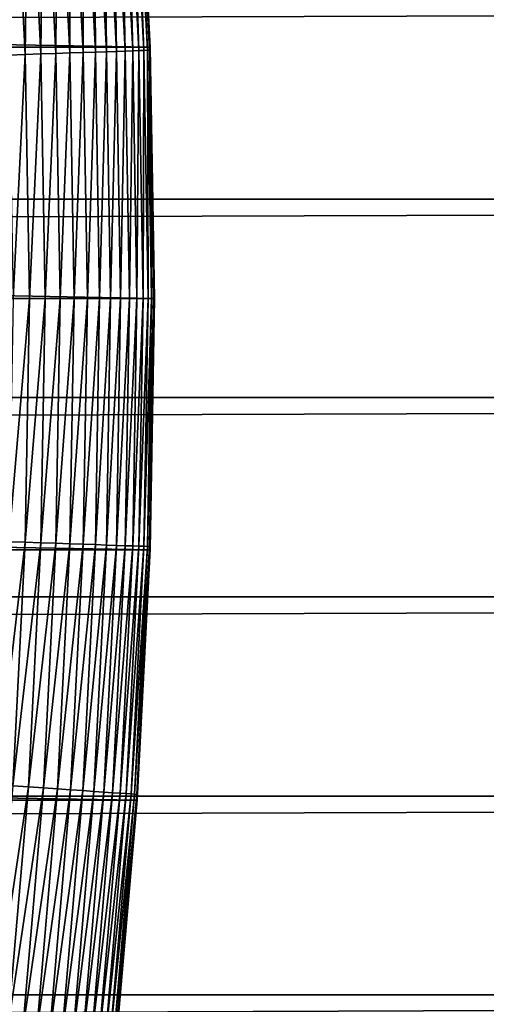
# Model space of a CAD drawing. Header units: millimetres. Extents: x -161 to 161, y -94 to 1149.
# Tile 508 of 656: x 106.16 to 108.2, y -60.63 to -56.33. Entities that reach past the tile are written whole.
import ezdxf

# ---------------------------------------------------------------- set-up
doc = ezdxf.new("R2010")
doc.units = ezdxf.units.MM
doc.header["$LTSCALE"] = 81.481481
for name, color, linetype in [('371', 7, 'CONTINUOUS'), ('376', 7, 'CONTINUOUS'), ('424', 7, 'CONTINUOUS'), ('426', 7, 'CONTINUOUS'), ('427', 7, 'CONTINUOUS'), ('428', 7, 'CONTINUOUS'), ('429', 7, 'CONTINUOUS')]:
    doc.layers.add(name, color=color, linetype=linetype)

msp = doc.modelspace()

# ---------------------------------------------------------------- linework, layer by layer
at = {"layer": '371', "color": 7, "linetype": 'CONTINUOUS', "true_color": 0xffe664}
for points in [[(-129, -56.2465, 23.0126), (-129, -57.1165, 23.0458), (129, -56.2465, 23.0126), (-129, -56.2465, 23.0126)], [(129, -56.2465, 23.0126), (-129, -57.1165, 23.0458), (129, -57.1165, 23.0458), (129, -56.2465, 23.0126)], [(-129, -57.1165, 23.0458), (-129, -57.9835, 23.0458), (129, -57.1165, 23.0458), (-129, -57.1165, 23.0458)], [(129, -57.1165, 23.0458), (-129, -57.9835, 23.0458), (129, -57.9835, 23.0458), (129, -57.1165, 23.0458)], [(-129, -57.9835, 23.0458), (-129, -58.8535, 23.0126), (129, -57.9835, 23.0458), (-129, -57.9835, 23.0458)], [(129, -57.9835, 23.0458), (-129, -58.8535, 23.0126), (129, -58.8535, 23.0126), (129, -57.9835, 23.0458)], [(-129, -58.8535, 23.0126), (-129, -59.7244, 22.9464), (129, -58.8535, 23.0126), (-129, -58.8535, 23.0126)], [(129, -58.8535, 23.0126), (-129, -59.7244, 22.9464), (129, -59.7244, 22.9464), (129, -58.8535, 23.0126)], [(-129, -59.7244, 22.9464), (-129, -60.5923, 22.8478), (129, -59.7244, 22.9464), (-129, -59.7244, 22.9464)], [(129, -59.7244, 22.9464), (-129, -60.5923, 22.8478), (129, -60.5923, 22.8478), (129, -59.7244, 22.9464)], [(-129, -60.5923, 22.8478), (-129, -61.4536, 22.7169), (129, -60.5923, 22.8478), (-129, -60.5923, 22.8478)], [(129, -60.5923, 22.8478), (-129, -61.4536, 22.7169), (129, -61.4536, 22.7169), (129, -60.5923, 22.8478)]]:
    msp.add_3dface(points, dxfattribs=at)
at = {"layer": '376', "color": 7, "linetype": 'CONTINUOUS', "true_color": 0xffe664}
for points in [[(-129, -46.6303, -30.7096), (129, -46.6303, -30.7096), (-129, -68.4697, -30.7096), (-129, -46.6303, -30.7096)], [(-129, -68.4697, -30.7096), (129, -46.6303, -30.7096), (129, -68.4697, -30.7096), (-129, -68.4697, -30.7096)]]:
    msp.add_3dface(points, dxfattribs=at)
at = {"layer": '424', "linetype": 'CONTINUOUS'}
for points in [[(106.75, -57.55, -66.2096), (106.7311, -58.6459, -47.2096), (106.7309, -58.6478, -66.2096), (106.75, -57.55, -66.2096)], [(106.75, -57.55, -47.2096), (106.7311, -58.6459, -47.2096), (106.75, -57.55, -66.2096), (106.75, -57.55, -47.2096)], [(106.7309, -58.6478, -66.2096), (106.6743, -59.7405, -47.2096), (106.6742, -59.7418, -66.2096), (106.7309, -58.6478, -66.2096)], [(106.7311, -58.6459, -47.2096), (106.6743, -59.7405, -47.2096), (106.7309, -58.6478, -66.2096), (106.7311, -58.6459, -47.2096)], [(106.6743, -59.7405, -47.2096), (106.5799, -60.8324, -47.2096), (106.6742, -59.7418, -66.2096), (106.6743, -59.7405, -47.2096)], [(106.6742, -59.7418, -66.2096), (106.5799, -60.8324, -47.2096), (106.5799, -60.8322, -66.2096), (106.6742, -59.7418, -66.2096)]]:
    msp.add_3dface(points, dxfattribs=at)
at = {"layer": '426', "linetype": 'CONTINUOUS'}
for points in [[(43.3258, -55.3582, -66.2096), (106.7309, -56.4522, -66.2096), (43.2691, -56.4522, -66.2096), (43.3258, -55.3582, -66.2096)], [(106.6742, -55.3582, -66.2096), (106.7309, -56.4522, -66.2096), (43.3258, -55.3582, -66.2096), (106.6742, -55.3582, -66.2096)], [(106.75, -57.55, -66.2096), (43.25, -57.55, -66.2096), (43.2691, -56.4522, -66.2096), (106.75, -57.55, -66.2096)], [(106.7309, -56.4522, -66.2096), (106.75, -57.55, -66.2096), (43.2691, -56.4522, -66.2096), (106.7309, -56.4522, -66.2096)], [(106.75, -57.55, -66.2096), (106.7309, -58.6478, -66.2096), (43.25, -57.55, -66.2096), (106.75, -57.55, -66.2096)], [(106.7309, -58.6478, -66.2096), (43.2691, -58.6478, -66.2096), (43.25, -57.55, -66.2096), (106.7309, -58.6478, -66.2096)], [(106.7309, -58.6478, -66.2096), (106.6742, -59.7418, -66.2096), (43.2691, -58.6478, -66.2096), (106.7309, -58.6478, -66.2096)], [(106.6742, -59.7418, -66.2096), (43.3258, -59.7418, -66.2096), (43.2691, -58.6478, -66.2096), (106.6742, -59.7418, -66.2096)], [(106.6742, -59.7418, -66.2096), (106.5799, -60.8322, -66.2096), (43.3258, -59.7418, -66.2096), (106.6742, -59.7418, -66.2096)], [(106.5799, -60.8322, -66.2096), (43.4201, -60.8322, -66.2096), (43.3258, -59.7418, -66.2096), (106.5799, -60.8322, -66.2096)]]:
    msp.add_3dface(points, dxfattribs=at)
at = {"layer": '427', "linetype": 'CONTINUOUS'}
for points in [[(106.7309, -56.4522, -66.2096), (106.6742, -55.3582, -66.2096), (106.7311, -56.4541, -47.2096), (106.7309, -56.4522, -66.2096)], [(106.7311, -56.4541, -47.2096), (106.6742, -55.3582, -66.2096), (106.6743, -55.3595, -47.2096), (106.7311, -56.4541, -47.2096)], [(106.75, -57.55, -47.2096), (106.75, -57.55, -66.2096), (106.7309, -56.4522, -66.2096), (106.75, -57.55, -47.2096)], [(106.75, -57.55, -47.2096), (106.7309, -56.4522, -66.2096), (106.7311, -56.4541, -47.2096), (106.75, -57.55, -47.2096)]]:
    msp.add_3dface(points, dxfattribs=at)
at = {"layer": '428', "linetype": 'CONTINUOUS'}
for points in [[(106.133, -57.55, -46.2858), (106.1148, -58.6129, -46.2858), (106.2043, -57.55, -46.3187), (106.133, -57.55, -46.2858)], [(106.2043, -57.55, -46.3187), (106.1148, -58.6129, -46.2858), (106.1861, -58.6154, -46.3187), (106.2043, -57.55, -46.3187)], [(106.2043, -57.55, -46.3187), (106.1861, -58.6154, -46.3187), (106.2729, -57.55, -46.3572), (106.2043, -57.55, -46.3187)], [(106.2729, -57.55, -46.3572), (106.1861, -58.6154, -46.3187), (106.2547, -58.6177, -46.3572), (106.2729, -57.55, -46.3572)], [(106.2729, -57.55, -46.3572), (106.2547, -58.6177, -46.3572), (106.3382, -57.55, -46.4009), (106.2729, -57.55, -46.3572)], [(106.3382, -57.55, -46.4009), (106.2547, -58.6177, -46.3572), (106.32, -58.6199, -46.4009), (106.3382, -57.55, -46.4009)], [(106.3382, -57.55, -46.4009), (106.32, -58.6199, -46.4009), (106.3999, -57.55, -46.4496), (106.3382, -57.55, -46.4009)], [(106.3999, -57.55, -46.4496), (106.32, -58.6199, -46.4009), (106.3816, -58.622, -46.4496), (106.3999, -57.55, -46.4496)], [(106.3999, -57.55, -46.4496), (106.3816, -58.622, -46.4496), (106.4576, -57.55, -46.5029), (106.3999, -57.55, -46.4496)], [(106.4576, -57.55, -46.5029), (106.3816, -58.622, -46.4496), (106.4393, -58.624, -46.5029), (106.4576, -57.55, -46.5029)], [(106.4576, -57.55, -46.5029), (106.4393, -58.624, -46.5029), (106.5104, -57.55, -46.5601), (106.4576, -57.55, -46.5029)], [(106.5104, -57.55, -46.5601), (106.4393, -58.624, -46.5029), (106.4925, -58.6258, -46.5607), (106.5104, -57.55, -46.5601)], [(106.5104, -57.55, -46.5601), (106.4925, -58.6258, -46.5607), (106.559, -57.55, -46.6218), (106.5104, -57.55, -46.5601)], [(106.559, -57.55, -46.6218), (106.4925, -58.6258, -46.5607), (106.5411, -58.6275, -46.6225), (106.559, -57.55, -46.6218)], [(106.559, -57.55, -46.6218), (106.5411, -58.6275, -46.6225), (106.6026, -57.55, -46.6871), (106.559, -57.55, -46.6218)], [(106.6026, -57.55, -46.6871), (106.5411, -58.6275, -46.6225), (106.5847, -58.629, -46.6879), (106.6026, -57.55, -46.6871)], [(106.6026, -57.55, -46.6871), (106.5847, -58.629, -46.6879), (106.641, -57.55, -46.7556), (106.6026, -57.55, -46.6871)], [(106.641, -57.55, -46.7556), (106.5847, -58.629, -46.6879), (106.623, -58.6303, -46.7565), (106.641, -57.55, -46.7556)], [(106.641, -57.55, -46.7556), (106.623, -58.6303, -46.7565), (106.6739, -57.55, -46.8269), (106.641, -57.55, -46.7556)], [(106.6739, -57.55, -46.8269), (106.623, -58.6303, -46.7565), (106.6558, -58.6314, -46.8279), (106.6739, -57.55, -46.8269)], [(106.6739, -57.55, -46.8269), (106.6558, -58.6314, -46.8279), (106.7011, -57.55, -46.9005), (106.6739, -57.55, -46.8269)], [(106.7011, -57.55, -46.9005), (106.6558, -58.6314, -46.8279), (106.6829, -58.6323, -46.9017), (106.7011, -57.55, -46.9005)], [(106.7011, -57.55, -46.9005), (106.6829, -58.6323, -46.9017), (106.7224, -57.55, -46.9761), (106.7011, -57.55, -46.9005)], [(106.7224, -57.55, -46.9761), (106.6829, -58.6323, -46.9017), (106.7042, -58.633, -46.9773), (106.7224, -57.55, -46.9761)], [(106.7224, -57.55, -46.9761), (106.7042, -58.633, -46.9773), (106.7377, -57.55, -47.0531), (106.7224, -57.55, -46.9761)], [(106.7377, -57.55, -47.0531), (106.7042, -58.633, -46.9773), (106.7194, -58.6336, -47.0544), (106.7377, -57.55, -47.0531)], [(106.7377, -57.55, -47.0531), (106.7194, -58.6336, -47.0544), (106.7469, -57.55, -47.1311), (106.7377, -57.55, -47.0531)], [(106.7469, -57.55, -47.1311), (106.7194, -58.6336, -47.0544), (106.7285, -58.6339, -47.1325), (106.7469, -57.55, -47.1311)], [(106.7311, -58.6459, -47.2096), (106.75, -57.55, -47.2096), (106.7285, -58.6339, -47.1325), (106.7311, -58.6459, -47.2096)], [(106.75, -57.55, -47.2096), (106.7469, -57.55, -47.1311), (106.7285, -58.6339, -47.1325), (106.75, -57.55, -47.2096)], [(106.1148, -58.6129, -46.2858), (106.0604, -59.6746, -46.2858), (106.1861, -58.6154, -46.3187), (106.1148, -58.6129, -46.2858)], [(106.1861, -58.6154, -46.3187), (106.0604, -59.6746, -46.2858), (106.1316, -59.6795, -46.3187), (106.1861, -58.6154, -46.3187)], [(106.1861, -58.6154, -46.3187), (106.1316, -59.6795, -46.3187), (106.2547, -58.6177, -46.3572), (106.1861, -58.6154, -46.3187)], [(106.2547, -58.6177, -46.3572), (106.1316, -59.6795, -46.3187), (106.2, -59.6841, -46.3572), (106.2547, -58.6177, -46.3572)], [(106.2547, -58.6177, -46.3572), (106.2, -59.6841, -46.3572), (106.32, -58.6199, -46.4009), (106.2547, -58.6177, -46.3572)], [(106.32, -58.6199, -46.4009), (106.2, -59.6841, -46.3572), (106.2652, -59.6886, -46.4009), (106.32, -58.6199, -46.4009)], [(106.32, -58.6199, -46.4009), (106.2652, -59.6886, -46.4009), (106.3816, -58.622, -46.4496), (106.32, -58.6199, -46.4009)], [(106.3816, -58.622, -46.4496), (106.2652, -59.6886, -46.4009), (106.3267, -59.6928, -46.4496), (106.3816, -58.622, -46.4496)], [(106.3816, -58.622, -46.4496), (106.3267, -59.6928, -46.4496), (106.4393, -58.624, -46.5029), (106.3816, -58.622, -46.4496)], [(106.4393, -58.624, -46.5029), (106.3267, -59.6928, -46.4496), (106.3843, -59.6967, -46.5029), (106.4393, -58.624, -46.5029)], [(106.4393, -58.624, -46.5029), (106.3843, -59.6967, -46.5029), (106.4925, -58.6258, -46.5607), (106.4393, -58.624, -46.5029)], [(106.4925, -58.6258, -46.5607), (106.3843, -59.6967, -46.5029), (106.4375, -59.7004, -46.5607), (106.4925, -58.6258, -46.5607)], [(106.4925, -58.6258, -46.5607), (106.4375, -59.7004, -46.5607), (106.5411, -58.6275, -46.6225), (106.4925, -58.6258, -46.5607)], [(106.5411, -58.6275, -46.6225), (106.4375, -59.7004, -46.5607), (106.486, -59.7037, -46.6225), (106.5411, -58.6275, -46.6225)], [(106.5411, -58.6275, -46.6225), (106.486, -59.7037, -46.6225), (106.5847, -58.629, -46.6879), (106.5411, -58.6275, -46.6225)], [(106.5847, -58.629, -46.6879), (106.486, -59.7037, -46.6225), (106.5295, -59.7067, -46.6879), (106.5847, -58.629, -46.6879)], [(106.5847, -58.629, -46.6879), (106.5295, -59.7067, -46.6879), (106.623, -58.6303, -46.7565), (106.5847, -58.629, -46.6879)], [(106.623, -58.6303, -46.7565), (106.5295, -59.7067, -46.6879), (106.5677, -59.7093, -46.7565), (106.623, -58.6303, -46.7565)], [(106.623, -58.6303, -46.7565), (106.5677, -59.7093, -46.7565), (106.6558, -58.6314, -46.8279), (106.623, -58.6303, -46.7565)], [(106.6558, -58.6314, -46.8279), (106.5677, -59.7093, -46.7565), (106.6005, -59.7115, -46.8279), (106.6558, -58.6314, -46.8279)], [(106.6558, -58.6314, -46.8279), (106.6005, -59.7115, -46.8279), (106.6829, -58.6323, -46.9017), (106.6558, -58.6314, -46.8279)], [(106.6829, -58.6323, -46.9017), (106.6005, -59.7115, -46.8279), (106.6275, -59.7134, -46.9017), (106.6829, -58.6323, -46.9017)], [(106.6829, -58.6323, -46.9017), (106.6275, -59.7134, -46.9017), (106.7042, -58.633, -46.9773), (106.6829, -58.6323, -46.9017)], [(106.7042, -58.633, -46.9773), (106.6275, -59.7134, -46.9017), (106.6487, -59.7148, -46.9773), (106.7042, -58.633, -46.9773)], [(106.7042, -58.633, -46.9773), (106.6487, -59.7148, -46.9773), (106.7194, -58.6336, -47.0544), (106.7042, -58.633, -46.9773)], [(106.7194, -58.6336, -47.0544), (106.6487, -59.7148, -46.9773), (106.6639, -59.7159, -47.0544), (106.7194, -58.6336, -47.0544)], [(106.7194, -58.6336, -47.0544), (106.6639, -59.7159, -47.0544), (106.7285, -58.6339, -47.1325), (106.7194, -58.6336, -47.0544)], [(106.7285, -58.6339, -47.1325), (106.6639, -59.7159, -47.0544), (106.673, -59.7165, -47.1325), (106.7285, -58.6339, -47.1325)], [(106.7311, -58.6459, -47.2096), (106.7285, -58.6339, -47.1325), (106.673, -59.7165, -47.1325), (106.7311, -58.6459, -47.2096)], [(106.6743, -59.7405, -47.2096), (106.7311, -58.6459, -47.2096), (106.673, -59.7165, -47.1325), (106.6743, -59.7405, -47.2096)], [(106.1316, -59.6795, -46.3187), (106.0407, -60.7411, -46.3187), (106.2, -59.6841, -46.3572), (106.1316, -59.6795, -46.3187)], [(106.2, -59.6841, -46.3572), (106.0407, -60.7411, -46.3187), (106.1089, -60.7481, -46.3572), (106.2, -59.6841, -46.3572)], [(106.2, -59.6841, -46.3572), (106.1089, -60.7481, -46.3572), (106.2652, -59.6886, -46.4009), (106.2, -59.6841, -46.3572)], [(106.2652, -59.6886, -46.4009), (106.1089, -60.7481, -46.3572), (106.1739, -60.7548, -46.4009), (106.2652, -59.6886, -46.4009)], [(106.2652, -59.6886, -46.4009), (106.1739, -60.7548, -46.4009), (106.3267, -59.6928, -46.4496), (106.2652, -59.6886, -46.4009)], [(106.3267, -59.6928, -46.4496), (106.1739, -60.7548, -46.4009), (106.2353, -60.7611, -46.4496), (106.3267, -59.6928, -46.4496)], [(106.3267, -59.6928, -46.4496), (106.2353, -60.7611, -46.4496), (106.3843, -59.6967, -46.5029), (106.3267, -59.6928, -46.4496)], [(106.3843, -59.6967, -46.5029), (106.2353, -60.7611, -46.4496), (106.2927, -60.767, -46.5029), (106.3843, -59.6967, -46.5029)], [(106.3843, -59.6967, -46.5029), (106.2927, -60.767, -46.5029), (106.4375, -59.7004, -46.5607), (106.3843, -59.6967, -46.5029)], [(106.4375, -59.7004, -46.5607), (106.2927, -60.767, -46.5029), (106.3457, -60.7724, -46.5607), (106.4375, -59.7004, -46.5607)], [(106.4375, -59.7004, -46.5607), (106.3457, -60.7724, -46.5607), (106.486, -59.7037, -46.6225), (106.4375, -59.7004, -46.5607)], [(106.486, -59.7037, -46.6225), (106.3457, -60.7724, -46.5607), (106.3941, -60.7774, -46.6225), (106.486, -59.7037, -46.6225)], [(106.486, -59.7037, -46.6225), (106.3941, -60.7774, -46.6225), (106.5295, -59.7067, -46.6879), (106.486, -59.7037, -46.6225)], [(106.5295, -59.7067, -46.6879), (106.3941, -60.7774, -46.6225), (106.4374, -60.7819, -46.6879), (106.5295, -59.7067, -46.6879)], [(106.5295, -59.7067, -46.6879), (106.4374, -60.7819, -46.6879), (106.5677, -59.7093, -46.7565), (106.5295, -59.7067, -46.6879)], [(106.5677, -59.7093, -46.7565), (106.4374, -60.7819, -46.6879), (106.4756, -60.7858, -46.7565), (106.5677, -59.7093, -46.7565)], [(106.5677, -59.7093, -46.7565), (106.4756, -60.7858, -46.7565), (106.6005, -59.7115, -46.8279), (106.5677, -59.7093, -46.7565)], [(106.6005, -59.7115, -46.8279), (106.4756, -60.7858, -46.7565), (106.5082, -60.7891, -46.8279), (106.6005, -59.7115, -46.8279)], [(106.6005, -59.7115, -46.8279), (106.5082, -60.7891, -46.8279), (106.6275, -59.7134, -46.9017), (106.6005, -59.7115, -46.8279)], [(106.6275, -59.7134, -46.9017), (106.5082, -60.7891, -46.8279), (106.5352, -60.7919, -46.9017), (106.6275, -59.7134, -46.9017)], [(106.6275, -59.7134, -46.9017), (106.5352, -60.7919, -46.9017), (106.6487, -59.7148, -46.9773), (106.6275, -59.7134, -46.9017)], [(106.6487, -59.7148, -46.9773), (106.5352, -60.7919, -46.9017), (106.5563, -60.7941, -46.9773), (106.6487, -59.7148, -46.9773)], [(106.6487, -59.7148, -46.9773), (106.5563, -60.7941, -46.9773), (106.6639, -59.7159, -47.0544), (106.6487, -59.7148, -46.9773)], [(106.6639, -59.7159, -47.0544), (106.5563, -60.7941, -46.9773), (106.5715, -60.7956, -47.0544), (106.6639, -59.7159, -47.0544)], [(106.6639, -59.7159, -47.0544), (106.5715, -60.7956, -47.0544), (106.673, -59.7165, -47.1325), (106.6639, -59.7159, -47.0544)], [(106.673, -59.7165, -47.1325), (106.5715, -60.7956, -47.0544), (106.5806, -60.7966, -47.1325), (106.673, -59.7165, -47.1325)], [(106.5799, -60.8324, -47.2096), (106.6743, -59.7405, -47.2096), (106.5806, -60.7966, -47.1325), (106.5799, -60.8324, -47.2096)], [(106.6743, -59.7405, -47.2096), (106.673, -59.7165, -47.1325), (106.5806, -60.7966, -47.1325), (106.6743, -59.7405, -47.2096)]]:
    msp.add_3dface(points, dxfattribs=at)
at = {"layer": '429', "linetype": 'CONTINUOUS'}
for points in [[(106.4375, -55.3996, -46.5607), (106.4925, -56.4742, -46.5607), (106.486, -55.3963, -46.6225), (106.4375, -55.3996, -46.5607)], [(106.486, -55.3963, -46.6225), (106.5411, -56.4725, -46.6225), (106.5295, -55.3933, -46.6879), (106.486, -55.3963, -46.6225)], [(106.486, -55.3963, -46.6225), (106.4925, -56.4742, -46.5607), (106.5411, -56.4725, -46.6225), (106.486, -55.3963, -46.6225)], [(106.5295, -55.3933, -46.6879), (106.5847, -56.471, -46.6879), (106.5677, -55.3907, -46.7565), (106.5295, -55.3933, -46.6879)], [(106.5295, -55.3933, -46.6879), (106.5411, -56.4725, -46.6225), (106.5847, -56.471, -46.6879), (106.5295, -55.3933, -46.6879)], [(106.5677, -55.3907, -46.7565), (106.623, -56.4697, -46.7565), (106.6005, -55.3885, -46.8279), (106.5677, -55.3907, -46.7565)], [(106.5677, -55.3907, -46.7565), (106.5847, -56.471, -46.6879), (106.623, -56.4697, -46.7565), (106.5677, -55.3907, -46.7565)], [(106.6005, -55.3885, -46.8279), (106.6558, -56.4686, -46.8279), (106.6275, -55.3866, -46.9017), (106.6005, -55.3885, -46.8279)], [(106.6005, -55.3885, -46.8279), (106.623, -56.4697, -46.7565), (106.6558, -56.4686, -46.8279), (106.6005, -55.3885, -46.8279)], [(106.6275, -55.3866, -46.9017), (106.6829, -56.4677, -46.9017), (106.6487, -55.3852, -46.9773), (106.6275, -55.3866, -46.9017)], [(106.6275, -55.3866, -46.9017), (106.6558, -56.4686, -46.8279), (106.6829, -56.4677, -46.9017), (106.6275, -55.3866, -46.9017)], [(106.6487, -55.3852, -46.9773), (106.7042, -56.467, -46.9773), (106.6639, -55.3841, -47.0544), (106.6487, -55.3852, -46.9773)], [(106.6487, -55.3852, -46.9773), (106.6829, -56.4677, -46.9017), (106.7042, -56.467, -46.9773), (106.6487, -55.3852, -46.9773)], [(106.6639, -55.3841, -47.0544), (106.7194, -56.4664, -47.0544), (106.673, -55.3835, -47.1325), (106.6639, -55.3841, -47.0544)], [(106.6639, -55.3841, -47.0544), (106.7042, -56.467, -46.9773), (106.7194, -56.4664, -47.0544), (106.6639, -55.3841, -47.0544)], [(106.7311, -56.4541, -47.2096), (106.6743, -55.3595, -47.2096), (106.673, -55.3835, -47.1325), (106.7311, -56.4541, -47.2096)], [(106.7311, -56.4541, -47.2096), (106.673, -55.3835, -47.1325), (106.7285, -56.4661, -47.1325), (106.7311, -56.4541, -47.2096)], [(106.673, -55.3835, -47.1325), (106.7194, -56.4664, -47.0544), (106.7285, -56.4661, -47.1325), (106.673, -55.3835, -47.1325)], [(106.1316, -55.4205, -46.3187), (106.1148, -56.4871, -46.2858), (106.1861, -56.4846, -46.3187), (106.1316, -55.4205, -46.3187)], [(106.1316, -55.4205, -46.3187), (106.1861, -56.4846, -46.3187), (106.2, -55.4159, -46.3572), (106.1316, -55.4205, -46.3187)], [(106.2, -55.4159, -46.3572), (106.1861, -56.4846, -46.3187), (106.2547, -56.4823, -46.3572), (106.2, -55.4159, -46.3572)], [(106.2, -55.4159, -46.3572), (106.2547, -56.4823, -46.3572), (106.2652, -55.4114, -46.4009), (106.2, -55.4159, -46.3572)], [(106.2652, -55.4114, -46.4009), (106.2547, -56.4823, -46.3572), (106.32, -56.4801, -46.4009), (106.2652, -55.4114, -46.4009)], [(106.2652, -55.4114, -46.4009), (106.32, -56.4801, -46.4009), (106.3267, -55.4072, -46.4496), (106.2652, -55.4114, -46.4009)], [(106.3267, -55.4072, -46.4496), (106.32, -56.4801, -46.4009), (106.3816, -56.478, -46.4496), (106.3267, -55.4072, -46.4496)], [(106.3267, -55.4072, -46.4496), (106.3816, -56.478, -46.4496), (106.3843, -55.4033, -46.5029), (106.3267, -55.4072, -46.4496)], [(106.3843, -55.4033, -46.5029), (106.3816, -56.478, -46.4496), (106.4393, -56.476, -46.5029), (106.3843, -55.4033, -46.5029)], [(106.3843, -55.4033, -46.5029), (106.4393, -56.476, -46.5029), (106.4375, -55.3996, -46.5607), (106.3843, -55.4033, -46.5029)], [(106.4375, -55.3996, -46.5607), (106.4393, -56.476, -46.5029), (106.4925, -56.4742, -46.5607), (106.4375, -55.3996, -46.5607)], [(106.5411, -56.4725, -46.6225), (106.559, -57.55, -46.6218), (106.5847, -56.471, -46.6879), (106.5411, -56.4725, -46.6225)], [(106.559, -57.55, -46.6218), (106.6026, -57.55, -46.6871), (106.5847, -56.471, -46.6879), (106.559, -57.55, -46.6218)], [(106.5847, -56.471, -46.6879), (106.6026, -57.55, -46.6871), (106.623, -56.4697, -46.7565), (106.5847, -56.471, -46.6879)], [(106.6026, -57.55, -46.6871), (106.641, -57.55, -46.7556), (106.623, -56.4697, -46.7565), (106.6026, -57.55, -46.6871)], [(106.623, -56.4697, -46.7565), (106.641, -57.55, -46.7556), (106.6558, -56.4686, -46.8279), (106.623, -56.4697, -46.7565)], [(106.641, -57.55, -46.7556), (106.6739, -57.55, -46.8269), (106.6558, -56.4686, -46.8279), (106.641, -57.55, -46.7556)], [(106.6558, -56.4686, -46.8279), (106.6739, -57.55, -46.8269), (106.6829, -56.4677, -46.9017), (106.6558, -56.4686, -46.8279)], [(106.6739, -57.55, -46.8269), (106.7011, -57.55, -46.9005), (106.6829, -56.4677, -46.9017), (106.6739, -57.55, -46.8269)], [(106.6829, -56.4677, -46.9017), (106.7011, -57.55, -46.9005), (106.7042, -56.467, -46.9773), (106.6829, -56.4677, -46.9017)], [(106.7011, -57.55, -46.9005), (106.7224, -57.55, -46.9761), (106.7042, -56.467, -46.9773), (106.7011, -57.55, -46.9005)], [(106.7042, -56.467, -46.9773), (106.7224, -57.55, -46.9761), (106.7194, -56.4664, -47.0544), (106.7042, -56.467, -46.9773)], [(106.7194, -56.4664, -47.0544), (106.7377, -57.55, -47.0531), (106.7285, -56.4661, -47.1325), (106.7194, -56.4664, -47.0544)], [(106.7224, -57.55, -46.9761), (106.7377, -57.55, -47.0531), (106.7194, -56.4664, -47.0544), (106.7224, -57.55, -46.9761)], [(106.7469, -57.55, -47.1311), (106.7311, -56.4541, -47.2096), (106.7285, -56.4661, -47.1325), (106.7469, -57.55, -47.1311)], [(106.7377, -57.55, -47.0531), (106.7469, -57.55, -47.1311), (106.7285, -56.4661, -47.1325), (106.7377, -57.55, -47.0531)], [(106.75, -57.55, -47.2096), (106.7311, -56.4541, -47.2096), (106.7469, -57.55, -47.1311), (106.75, -57.55, -47.2096)], [(106.1148, -56.4871, -46.2858), (106.133, -57.55, -46.2858), (106.1861, -56.4846, -46.3187), (106.1148, -56.4871, -46.2858)], [(106.133, -57.55, -46.2858), (106.2043, -57.55, -46.3187), (106.1861, -56.4846, -46.3187), (106.133, -57.55, -46.2858)], [(106.1861, -56.4846, -46.3187), (106.2043, -57.55, -46.3187), (106.2547, -56.4823, -46.3572), (106.1861, -56.4846, -46.3187)], [(106.2043, -57.55, -46.3187), (106.2729, -57.55, -46.3572), (106.2547, -56.4823, -46.3572), (106.2043, -57.55, -46.3187)], [(106.2547, -56.4823, -46.3572), (106.2729, -57.55, -46.3572), (106.32, -56.4801, -46.4009), (106.2547, -56.4823, -46.3572)], [(106.2729, -57.55, -46.3572), (106.3382, -57.55, -46.4009), (106.32, -56.4801, -46.4009), (106.2729, -57.55, -46.3572)], [(106.32, -56.4801, -46.4009), (106.3382, -57.55, -46.4009), (106.3816, -56.478, -46.4496), (106.32, -56.4801, -46.4009)], [(106.3382, -57.55, -46.4009), (106.3999, -57.55, -46.4496), (106.3816, -56.478, -46.4496), (106.3382, -57.55, -46.4009)], [(106.3816, -56.478, -46.4496), (106.3999, -57.55, -46.4496), (106.4393, -56.476, -46.5029), (106.3816, -56.478, -46.4496)], [(106.3999, -57.55, -46.4496), (106.4576, -57.55, -46.5029), (106.4393, -56.476, -46.5029), (106.3999, -57.55, -46.4496)], [(106.4393, -56.476, -46.5029), (106.4576, -57.55, -46.5029), (106.4925, -56.4742, -46.5607), (106.4393, -56.476, -46.5029)], [(106.4576, -57.55, -46.5029), (106.5104, -57.55, -46.5601), (106.4925, -56.4742, -46.5607), (106.4576, -57.55, -46.5029)], [(106.4925, -56.4742, -46.5607), (106.5104, -57.55, -46.5601), (106.5411, -56.4725, -46.6225), (106.4925, -56.4742, -46.5607)], [(106.5104, -57.55, -46.5601), (106.559, -57.55, -46.6218), (106.5411, -56.4725, -46.6225), (106.5104, -57.55, -46.5601)]]:
    msp.add_3dface(points, dxfattribs=at)

doc.saveas('drawing.dxf')
